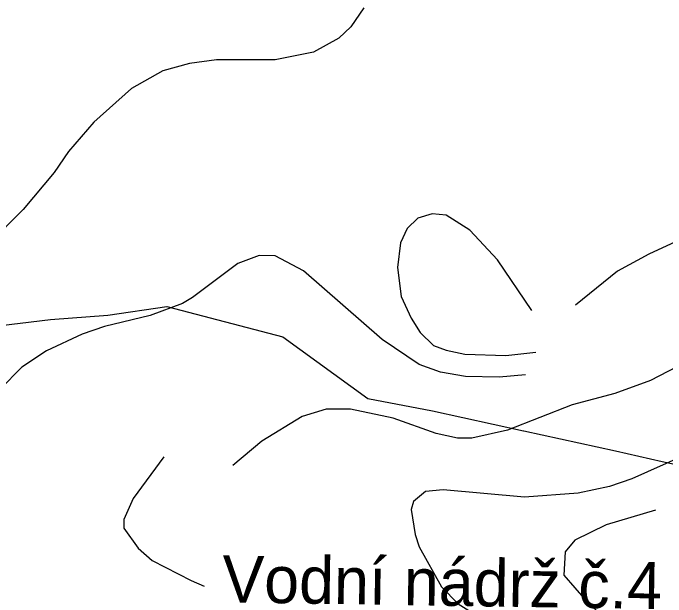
# Model space of a CAD drawing. Extents: x -662620 to -656370, y -1067090 to -1062990.
# Drawn here: x -661678.4 to -661469.9, y -1066297.5 to -1066111 of the extents above; entities that cross this region are included whole.
import ezdxf

# ---------------------------------------------------------------- set-up
doc = ezdxf.new("R2010")
doc.units = 0
for name, color, linetype in [('POPIS_-_VODNÍ_NÁDRŽ_-_STÁVAJÍCÍ', 7, 'Continuous'), ('Regionální_biocentrum_-_stávající', 7, 'Continuous'), ('VRSTEVNICE_ZDŮRAZNĚNÁ', 7, 'Continuous'), ('VRSTEVNICE_ZÁKLADNÍ', 7, 'Continuous')]:
    doc.layers.add(name, color=color, linetype=linetype)

msp = doc.modelspace()

# ---------------------------------------------------------------- linework, layer by layer
at = {"layer": 'Regionální_biocentrum_-_stávající'}
msp.add_lwpolyline([(-661685.97, -1066211.19), (-661666.49, -1066208.88), (-661648.1, -1066207.5), (-661629.29, -1066204.73), (-661592.23, -1066214.41), (-661565.06, -1066234.13), (-661544.4, -1066238.04), (-661515.32, -1066244.42), (-661515.29, -1066244.43), (-661485.97, -1066250.87), (-661471.02, -1066254.19), (-661463.2, -1066255.92)], dxfattribs=at)
at = {"layer": 'VRSTEVNICE_ZDŮRAZNĚNÁ'}
msp.add_lwpolyline([(-661473.14, -1066269.81), (-661488.97, -1066274.45), (-661499, -1066279.38), (-661502, -1066283.09), (-661502.43, -1066290.51), (-661495.44, -1066298.65), (-661485.73, -1066307.78), (-661477.02, -1066317.35), (-661469.46, -1066323.48)], dxfattribs=at)
at = {"layer": 'VRSTEVNICE_ZÁKLADNÍ'}
for points in [[(-661454.04, -1066090.82), (-661439.05, -1066125.08), (-661435.91, -1066138.78), (-661435.34, -1066145.63), (-661435.63, -1066152.48), (-661437.77, -1066159.34), (-661441.34, -1066166.19), (-661447.33, -1066173.04), (-661455.33, -1066178.75), (-661475.31, -1066188.03), (-661485.3, -1066193.45), (-661498.7, -1066204.35)], [(-661454.04, -1066090.82), (-661439.05, -1066125.08), (-661435.91, -1066138.78), (-661435.34, -1066145.63), (-661435.63, -1066152.48), (-661437.77, -1066159.34), (-661441.34, -1066166.19), (-661447.33, -1066173.04), (-661455.33, -1066178.75), (-661475.31, -1066188.03), (-661485.3, -1066193.45), (-661498.7, -1066204.35)], [(-661566.38, -1066109.38), (-661570.52, -1066115.37), (-661574.37, -1066119.08), (-661582.45, -1066123.48), (-661594.64, -1066125.93), (-661613.48, -1066125.93), (-661622.04, -1066127.08), (-661630.61, -1066129.5), (-661640.6, -1066135.07), (-661652.59, -1066145.92), (-661660.73, -1066155.2), (-661665.29, -1066161.9), (-661675.14, -1066173.75), (-661686.42, -1066184.89)], [(-661566.38, -1066109.38), (-661570.52, -1066115.37), (-661574.37, -1066119.08), (-661582.45, -1066123.48), (-661594.64, -1066125.93), (-661613.48, -1066125.93), (-661622.04, -1066127.08), (-661630.61, -1066129.5), (-661640.6, -1066135.07), (-661652.59, -1066145.92), (-661660.73, -1066155.2), (-661665.29, -1066161.9), (-661675.14, -1066173.75), (-661686.42, -1066184.89)], [(-661512.74, -1066205.99), (-661523.7, -1066189.88), (-661532.55, -1066180.32), (-661540.11, -1066175.61), (-661544.55, -1066175.14), (-661549.09, -1066176.51), (-661552.57, -1066179.78), (-661554.68, -1066184.43), (-661555.63, -1066192.24), (-661554.39, -1066201.59), (-661551.25, -1066208.44), (-661548.39, -1066213), (-661544.11, -1066217.14), (-661540.11, -1066218.71), (-661534.12, -1066220), (-661520.99, -1066220.43), (-661511.42, -1066219.29)], [(-661512.74, -1066205.99), (-661523.7, -1066189.88), (-661532.55, -1066180.32), (-661540.11, -1066175.61), (-661544.55, -1066175.14), (-661549.09, -1066176.51), (-661552.57, -1066179.78), (-661554.68, -1066184.43), (-661555.63, -1066192.24), (-661554.39, -1066201.59), (-661551.25, -1066208.44), (-661548.39, -1066213), (-661544.11, -1066217.14), (-661540.11, -1066218.71), (-661534.12, -1066220), (-661520.99, -1066220.43), (-661511.42, -1066219.29)], [(-661514.7, -1066226.52), (-661523.14, -1066227.26), (-661533.83, -1066227.14), (-661541.83, -1066225.71), (-661548.68, -1066223.28), (-661560.52, -1066215.29), (-661585.65, -1066193.31), (-661594.64, -1066188.6), (-661599.78, -1066188.45), (-661606.63, -1066191.02), (-661621.05, -1066201.87), (-661624.33, -1066203.73), (-661634.6, -1066207.58), (-661649.17, -1066211.15), (-661656.3, -1066213.58), (-661667.72, -1066218.86), (-661675.57, -1066224.14), (-661682.57, -1066231.13)], [(-661514.7, -1066226.52), (-661523.14, -1066227.26), (-661533.83, -1066227.14), (-661541.83, -1066225.71), (-661548.68, -1066223.28), (-661560.52, -1066215.29), (-661585.65, -1066193.31), (-661594.64, -1066188.6), (-661599.78, -1066188.45), (-661606.63, -1066191.02), (-661621.05, -1066201.87), (-661624.33, -1066203.73), (-661634.6, -1066207.58), (-661649.17, -1066211.15), (-661656.3, -1066213.58), (-661667.72, -1066218.86), (-661675.57, -1066224.14), (-661682.57, -1066231.13)], [(-661446.48, -1066213.72), (-661474.74, -1066228.42), (-661486.16, -1066232.56), (-661499.86, -1066236.13), (-661520.42, -1066244.26), (-661531.83, -1066246.83), (-661536.4, -1066246.83), (-661543.25, -1066245.26), (-661556.96, -1066240.41), (-661570.66, -1066237.56), (-661578.37, -1066237.56), (-661586.07, -1066239.84), (-661598.92, -1066247.69), (-661608.2, -1066255.54)], [(-661446.48, -1066213.72), (-661474.74, -1066228.42), (-661486.16, -1066232.56), (-661499.86, -1066236.13), (-661520.42, -1066244.26), (-661531.83, -1066246.83), (-661536.4, -1066246.83), (-661543.25, -1066245.26), (-661556.96, -1066240.41), (-661570.66, -1066237.56), (-661578.37, -1066237.56), (-661586.07, -1066239.84), (-661598.92, -1066247.69), (-661608.2, -1066255.54)], [(-661630.26, -1066252.7), (-661640.08, -1066266.1), (-661643.03, -1066272.81), (-661643.03, -1066275.52), (-661638.46, -1066281.95), (-661634.03, -1066285.8), (-661621.47, -1066292.22), (-661617.33, -1066294.08)], [(-661630.26, -1066252.7), (-661640.08, -1066266.1), (-661643.03, -1066272.81), (-661643.03, -1066275.52), (-661638.46, -1066281.95), (-661634.03, -1066285.8), (-661621.47, -1066292.22), (-661617.33, -1066294.08)], [(-661464.75, -1066252.69), (-661480.73, -1066259.82), (-661487.87, -1066262.25), (-661497.86, -1066264.39), (-661514.99, -1066265.67), (-661540.97, -1066263.25), (-661546.68, -1066263.82), (-661550.53, -1066266.96), (-661551.25, -1066269.53), (-661549.96, -1066277.52), (-661548.68, -1066281.52), (-661541.54, -1066294.22), (-661536.26, -1066299.65), (-661523.27, -1066307.78), (-661513.28, -1066317.2), (-661506, -1066325.34), (-661491.72, -1066345.18), (-661475.02, -1066365.16), (-661466.03, -1066378.01)], [(-661464.75, -1066252.69), (-661480.73, -1066259.82), (-661487.87, -1066262.25), (-661497.86, -1066264.39), (-661514.99, -1066265.67), (-661540.97, -1066263.25), (-661546.68, -1066263.82), (-661550.53, -1066266.96), (-661551.25, -1066269.53), (-661549.96, -1066277.52), (-661548.68, -1066281.52), (-661541.54, -1066294.22), (-661536.26, -1066299.65), (-661523.27, -1066307.78), (-661513.28, -1066317.2), (-661506, -1066325.34), (-661491.72, -1066345.18), (-661475.02, -1066365.16), (-661466.03, -1066378.01)]]:
    msp.add_lwpolyline(points, dxfattribs=at)

# ---------------------------------------------------------------- texts
at = {"layer": 'POPIS_-_VODNÍ_NÁDRŽ_-_STÁVAJÍCÍ'}
msp.add_text('Vodní nádrž č.4', height=15, rotation=359.1, dxfattribs=at).set_placement((-661611.67, -1066299.18))

doc.saveas('drawing.dxf')
